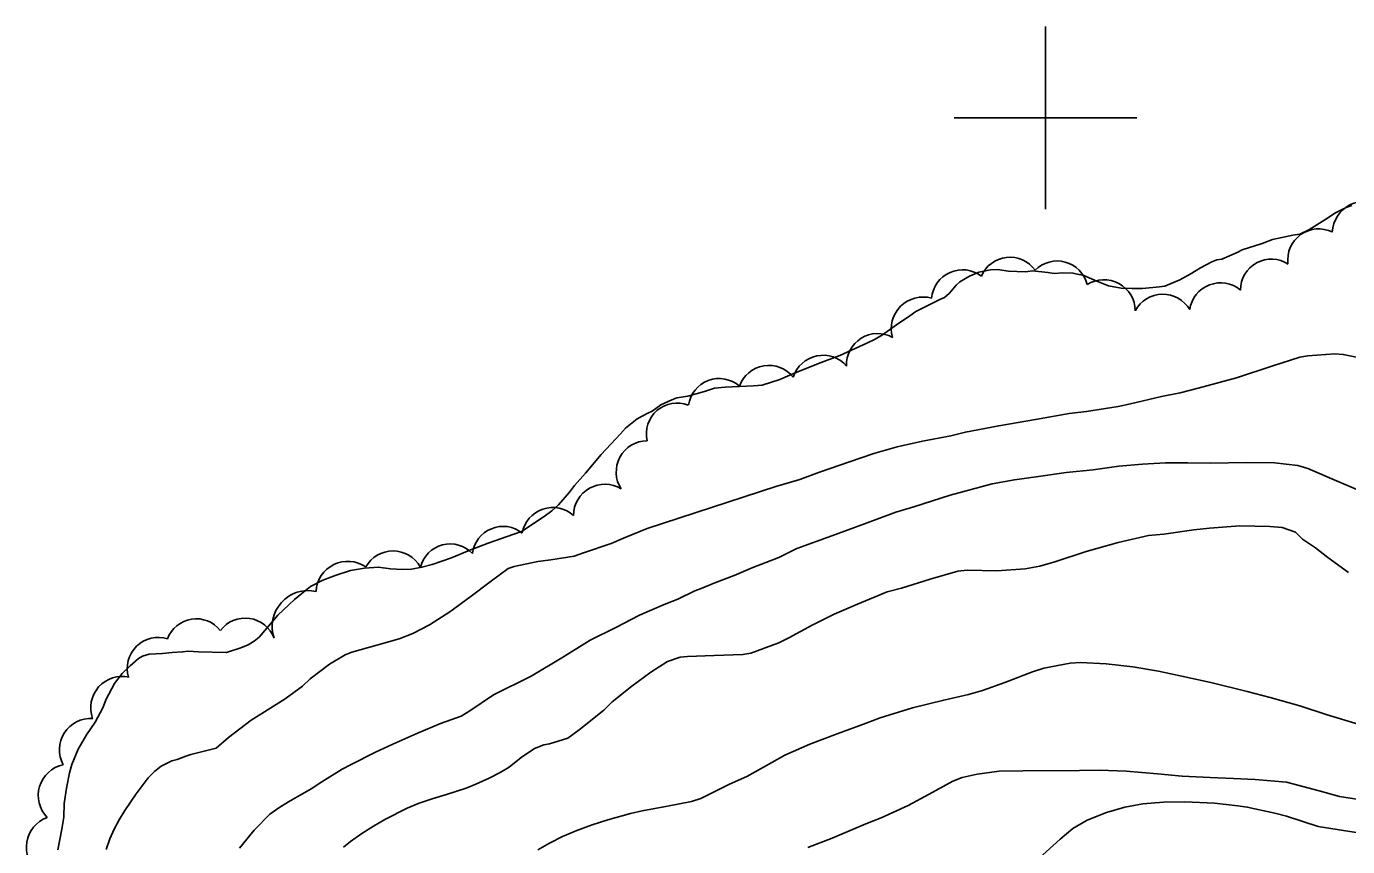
# Model space of a CAD drawing. Extents: x 287698 to 290158, y 5234163 to 5237182.
# Drawn here: x 288488.4 to 288633.1, y 5234920.2 to 5235010 of the extents above; entities that cross this region are included whole.
import ezdxf

# ---------------------------------------------------------------- set-up
doc = ezdxf.new("R2010")
doc.units = 0
for name, color, linetype in [('Niveau 1', 7, 'Continuous'), ('Niveau 2', 7, 'Continuous'), ('Niveau 4', 7, 'Continuous'), ('Niveau 44', 7, 'Continuous'), ('Niveau 61', 7, 'Continuous')]:
    doc.layers.add(name, color=color, linetype=linetype)

msp = doc.modelspace()

# ---------------------------------------------------------------- linework, layer by layer
at = {"layer": 'Niveau 1'}
msp.add_lwpolyline([(288635.27, 5234925.19), (288632.2, 5234925.64), (288629.98, 5234926.28), (288626.39, 5234927.23), (288622.98, 5234927.5), (288620.6, 5234927.63), (288618.04, 5234927.75), (288614.98, 5234927.86), (288612.26, 5234928.15), (288608.85, 5234928.42), (288605.96, 5234928.54), (288603.75, 5234928.49), (288597.54, 5234928.45), (288594.93, 5234928.44), (288592.54, 5234928.1), (288590.87, 5234927.72), (288589.85, 5234927.32), (288587.27, 5234925.91), (288584.98, 5234924.68), (288582.02, 5234923.33), (288580.35, 5234922.67), (288576.65, 5234921.1), (288573.99, 5234920.05)], dxfattribs=at)
at = {"layer": 'Niveau 2'}
for points in [[(288570.48, 5234959.59), (288573.11, 5234960.37), (288575.26, 5234961.19), (288578.54, 5234962.29), (288581.2, 5234963.21), (288583.76, 5234963.94), (288586.55, 5234964.56), (288589.63, 5234965.15), (288591.25, 5234965.57), (288594.89, 5234966.26), (288598.93, 5234966.95), (288602.6, 5234967.59), (288604.52, 5234967.82), (288607.97, 5234968.37), (288609.32, 5234968.65), (288612.73, 5234969.48), (288614.75, 5234969.87), (288616.74, 5234970.38), (288620.91, 5234971.52), (288624.89, 5234972.84), (288627.86, 5234973.76), (288628.72, 5234973.92), (288631.71, 5234974.15), (288632.62, 5234974.08), (288635.94, 5234973.41)], [(288536.03, 5234934.45), (288536.97, 5234935.04), (288539.57, 5234936.79), (288543.7, 5234938.82), (288547.06, 5234940.84), (288550.17, 5234942.77), (288552.95, 5234944.18), (288555.56, 5234945.5), (288558.25, 5234946.67), (288559.77, 5234947.28), (288561.63, 5234948.17), (288562.3, 5234948.43), (288563.82, 5234949.06), (288565.93, 5234949.86), (288567.95, 5234950.75), (288570.82, 5234951.83), (288572.8, 5234952.83), (288576.61, 5234954.22), (288580.18, 5234955.53), (288583.62, 5234956.78), (288585.58, 5234957.39), (288589.58, 5234958.64), (288594.18, 5234959.88), (288596.61, 5234960.35), (288599.23, 5234960.71), (288602.27, 5234961.13), (288605.22, 5234961.42), (288608.03, 5234961.82), (288610.62, 5234962.06), (288613.16, 5234962.2), (288615.6, 5234962.18), (288618.11, 5234962.17), (288622.03, 5234962.24), (288625.07, 5234962.21), (288627.63, 5234961.9), (288628.74, 5234961.56), (288632.12, 5234960.12), (288635.32, 5234958.76)], [(288509.22, 5234930.95), (288510.57, 5234932.11), (288513.05, 5234934.03), (288514.48, 5234934.91), (288516.75, 5234936.36), (288518.67, 5234937.74), (288519.5, 5234938.54), (288521.62, 5234940.15), (288523.33, 5234941.18), (288524.05, 5234941.47), (288526.81, 5234942.23), (288529.24, 5234942.92), (288530.72, 5234943.49), (288532.55, 5234944.44), (288534.79, 5234945.89), (288537.14, 5234947.59), (288539.19, 5234949.17), (288541.18, 5234950.62), (288541.84, 5234950.83), (288544.44, 5234951.38), (288545.85, 5234951.58), (288548.41, 5234951.99), (288549.44, 5234952.35), (288552.47, 5234953.37), (288553.81, 5234953.93), (288556.39, 5234954.99), (288570.48, 5234959.59)], [(288547.72, 5234932.05), (288548.94, 5234932.94), (288551.64, 5234935.12), (288552.58, 5234936.01), (288554.72, 5234937.75), (288556.78, 5234939.28), (288558.61, 5234940.45), (288560.01, 5234940.91), (288560.82, 5234940.98), (288563.75, 5234941.08), (288566.89, 5234941.2), (288567.74, 5234941.36), (288570.82, 5234942.49), (288571.9, 5234943.02), (288574.45, 5234944.4), (288576.88, 5234945.62), (288579.43, 5234946.72), (288582.68, 5234948.06), (288584.23, 5234948.48), (288587.38, 5234949.44), (288590.42, 5234950.35), (288591.44, 5234950.44), (288594.67, 5234950.37), (288597.77, 5234950.58), (288599.38, 5234950.87), (288601.03, 5234951.34), (288604.45, 5234952.47), (288607.97, 5234953.48), (288611.28, 5234954.23), (288612.96, 5234954.4), (288616.24, 5234954.87), (288617.98, 5234955.05), (288621.29, 5234955.28), (288624.57, 5234955.24), (288625.93, 5234955.12), (288627.39, 5234954.6), (288628.16, 5234953.82), (288629.59, 5234952.9), (288630.93, 5234951.84), (288633.18, 5234950.2)], [(288634.25, 5234933.59), (288630.85, 5234934.59), (288627.87, 5234935.58), (288624.6, 5234936.49), (288622.1, 5234937.15), (288618.13, 5234938.12), (288615.09, 5234938.8), (288612.38, 5234939.39), (288609.56, 5234939.85), (288606.66, 5234940.18), (288603.84, 5234940.33), (288602.73, 5234940.26), (288599.82, 5234939.69), (288598.58, 5234939.29), (288595.55, 5234938.12), (288593.12, 5234937.26), (288591.59, 5234936.84), (288588.87, 5234936.22), (288585.45, 5234935.38), (288581.92, 5234934.27), (288580.37, 5234933.69), (288577.21, 5234932.51), (288574.21, 5234931.38), (288571.48, 5234930.17), (288570.06, 5234929.38), (288567.32, 5234927.85), (288565.43, 5234926.99)], [(288511.77, 5234920.01), (288513.38, 5234921.98), (288515.07, 5234923.71), (288516.05, 5234924.42), (288517.13, 5234925.07), (288519.59, 5234926.5), (288520.78, 5234927.26), (288522.99, 5234928.64), (288523.98, 5234929.15), (288526.65, 5234930.52), (288528.53, 5234931.39), (288531.19, 5234932.56), (288533.75, 5234933.65), (288536.03, 5234934.45), (288536.03, 5234934.45)], [(288544.05, 5234930.91), (288545.1, 5234931.31), (288545.71, 5234931.42), (288547.72, 5234932.05), (288547.72, 5234932.05)], [(288497.17, 5234919.84), (288497.55, 5234921.01), (288498.04, 5234922.08), (288498.59, 5234923.11), (288499.21, 5234924.1), (288500.44, 5234925.96), (288501.76, 5234927.7), (288502.48, 5234928.43), (288503.19, 5234928.96), (288504.35, 5234929.55), (288504.95, 5234929.7), (288505.9, 5234930.08), (288506.42, 5234930.24), (288509.22, 5234930.95), (288509.22, 5234930.95)], [(288523.15, 5234920.09), (288523.93, 5234920.74), (288525.16, 5234921.59), (288526.44, 5234922.4), (288527.69, 5234923.12), (288530.12, 5234924.36), (288531.43, 5234924.91), (288532.86, 5234925.4), (288534.42, 5234925.87), (288536.58, 5234926.58), (288537.62, 5234927), (288539.08, 5234927.66), (288540.31, 5234928.29), (288541.27, 5234928.88), (288542.61, 5234929.91), (288544.05, 5234930.91)], [(288544.41, 5234919.81), (288545.72, 5234920.54), (288547.13, 5234921.26), (288548.68, 5234921.94), (288550.38, 5234922.55), (288552.08, 5234923.08), (288554.58, 5234923.8), (288555.84, 5234924.07), (288558.62, 5234924.59), (288561.25, 5234925.11), (288562.29, 5234925.43), (288565.43, 5234926.99), (288565.43, 5234926.99)], [(288636.59, 5234921.3), (288629.88, 5234922.36), (288626.41, 5234923.51), (288625.13, 5234923.82), (288622.11, 5234924.5), (288621.07, 5234924.64), (288618.52, 5234924.92), (288615.26, 5234925.07), (288612.95, 5234925.02), (288610.68, 5234924.86), (288608.69, 5234924.5), (288606.71, 5234923.9), (288604.57, 5234923.06), (288603.01, 5234922.14), (288601.63, 5234920.99), (288599.32, 5234918.9)]]:
    msp.add_lwpolyline(points, dxfattribs=at)
at = {"layer": 'Niveau 4'}
for points in [[(288633.57, 5234990.39), (288632.94, 5234990.15), (288631.76, 5234989.57), (288630.59, 5234988.8), (288628.84, 5234987.73)], [(288628.84, 5234987.73), (288627.86, 5234987.25), (288627.11, 5234987.14), (288624.87, 5234986.66), (288623.72, 5234986.24), (288621.56, 5234985.52), (288621, 5234985.23), (288619.33, 5234984.49), (288618.77, 5234984.43), (288618.23, 5234984.22), (288616.99, 5234983.56), (288615.87, 5234982.87), (288614.73, 5234982.26), (288613.08, 5234981.55), (288612.48, 5234981.46), (288610.64, 5234981.29), (288609.46, 5234981.3), (288608.31, 5234981.34), (288606.92, 5234981.58), (288605.65, 5234982.11), (288604.21, 5234982.73), (288603.02, 5234982.98), (288601.89, 5234983.02), (288600.98, 5234982.93), (288600.27, 5234983.06), (288598.6, 5234983.23), (288597.81, 5234983.13), (288595.95, 5234983.21), (288594.76, 5234983.36), (288593.98, 5234983.32), (288592.72, 5234983.07), (288591.69, 5234982.66), (288590.64, 5234982.02), (288590.24, 5234981.66), (288589.49, 5234980.78), (288588.94, 5234980.31), (288588.46, 5234980.09), (288585.83, 5234978.78), (288585.15, 5234978.29), (288583.68, 5234977.31), (288582.17, 5234976.22), (288581.37, 5234975.75), (288580.45, 5234975.32), (288577.51, 5234973.97), (288575.46, 5234973.18), (288572.6, 5234972.04), (288570.93, 5234971.32), (288568.99, 5234970.7), (288568.04, 5234970.63), (288564.93, 5234970.47), (288563.77, 5234970.36), (288562.69, 5234970.01), (288560.86, 5234969.5), (288559.65, 5234969.31), (288559.08, 5234969.1), (288557.91, 5234968.56), (288556.93, 5234967.85), (288556.47, 5234967.65), (288555.3, 5234967.02), (288554.04, 5234965.99), (288553.47, 5234965.36), (288551.36, 5234963.11), (288549.66, 5234961.05), (288548.43, 5234959.73), (288547.9, 5234958.99), (288546.67, 5234957.58), (288545.95, 5234956.94), (288545.11, 5234956.33), (288542.65, 5234954.67), (288541.8, 5234954.38), (288538.97, 5234953.41), (288536.97, 5234952.63), (288534.97, 5234951.78), (288532.87, 5234951.06), (288531.74, 5234950.77), (288530.61, 5234950.56), (288529.6, 5234950.5), (288528.28, 5234950.59), (288526.97, 5234950.78), (288525.45, 5234950.66), (288523.9, 5234950.41), (288522.33, 5234949.91), (288520.89, 5234949.33), (288519.55, 5234948.67), (288518.99, 5234948.23), (288517.79, 5234947.22), (288515.95, 5234945.51), (288515.38, 5234944.82), (288513.92, 5234943.11), (288513.38, 5234942.67), (288512.69, 5234942.25), (288511.92, 5234941.92), (288510.33, 5234941.42), (288510.31, 5234941.42)], [(288510.31, 5234941.42), (288507.28, 5234941.48), (288506.12, 5234941.58), (288505.53, 5234941.48), (288504.39, 5234941.44), (288503.31, 5234941.32), (288501.85, 5234941.23), (288501.13, 5234941.04), (288500.71, 5234940.75), (288499.78, 5234939.97), (288498.92, 5234939.13), (288498.08, 5234938.02), (288497.17, 5234936.31), (288496.8, 5234935.36), (288495.95, 5234933.81), (288495.01, 5234932.39), (288494.11, 5234930.84), (288493.39, 5234929.16), (288493.15, 5234928.25), (288492.83, 5234926.58), (288492.56, 5234924.9), (288492.51, 5234923.4), (288492.3, 5234922.06), (288491.86, 5234919.8)]]:
    msp.add_lwpolyline(points, dxfattribs=at)
at = {"layer": 'Niveau 44'}
for centre, radius, start, end in [((288586.6, 5234976.89), 3.47, 74.2468, 195.8869), ((288581.62, 5234972.97), 3.39, 61.1586, 183.0571), ((288575.65, 5234970.57), 3.41, 40.6371, 162.7352), ((288546.06, 5234953.91), 3.39, 47.8, 169.7415), ((288540.62, 5234951.87), 3.37, 51.5327, 173.1535), ((288534.83, 5234949.94), 3.37, 43.5856, 165.4764), ((288528.57, 5234949.14), 3.41, 28.9514, 151.0486), ((288523.61, 5234947.94), 3.47, 55.274, 177.18), ((288519.28, 5234944.27), 3.94, 77.2366, 199.123), ((288507.02, 5234941.78), 3.34, 37.8484, 159.8826), ((288495.48, 5234930.76), 3.44, 86.5986, 208.5029), ((288493.17, 5234925.75), 3.45, 102.0482, 224.0257), ((288491.86, 5234920.12), 3.44, 109.9786, 232.0365)]:
    msp.add_arc(centre, radius, start, end, dxfattribs=at)
for centre, major_axis, ratio, start_param, end_param in [((288634.91, 5234987.3), (-1.57, 3.14), 0.998457, 5.22026, 7.339836), ((288629.92, 5234984.44), (-2.32, -2.47), 0.998646, 3.440562, 5.594685), ((288596.11, 5234981.34), (-0.11, 3.38), 0.999364, 5.295061, 7.425131), ((288601.29, 5234980.93), (0.89, 3.26), 0.999794, 5.218167, 7.348437), ((288624.74, 5234981.12), (-2.3, -2.49), 0.998364, 3.306176, 5.461378), ((288590.94, 5234979.93), (-0.6, 3.36), 0.999927, 5.457868, 7.587686), ((288606.41, 5234978.83), (1.63, 3.02), 0.999994, 5.217215, 7.343949), ((288619.18, 5234978.51), (-0.13, 3.4), 0.999961, 5.547369, 7.676155), ((288612.86, 5234977.26), (0.45, 3.38), 0.999826, 5.372193, 7.495964), ((288569.72, 5234969.45), (-0.56, 3.37), 0.999994, 5.222761, 7.346809), ((288564.28, 5234968.05), (-3.17, -1.19), 0.998718, 3.636474, 5.788304), ((288559.68, 5234965.37), (-2.07, -2.67), 0.998644, 3.440502, 5.594652), ((288556.44, 5234961.19), (-2.55, 2.3), 0.999928, 5.461209, 7.58764), ((288551.76, 5234956.43), (-1.67, 2.99), 0.999978, 5.222956, 7.345908), ((288512.38, 5234941.81), (-3.35, 0.48), 0.999223, 3.637371, 5.787407), ((288502.87, 5234939.67), (-2.44, -2.39), 0.998449, 3.635242, 5.789536), ((288498.89, 5234935.38), (-2.27, -2.56), 0.998119, 3.636004, 5.788774)]:
    msp.add_ellipse(centre, major_axis=major_axis, ratio=ratio, start_param=start_param, end_param=end_param, dxfattribs=at)
at = {"layer": 'Niveau 61'}
for points in [[(288600, 5235010), (288600, 5235000), (288600, 5234990)], [(288590, 5235000), (288600, 5235000), (288610, 5235000)]]:
    msp.add_lwpolyline(points, dxfattribs=at)

doc.saveas('drawing.dxf')
